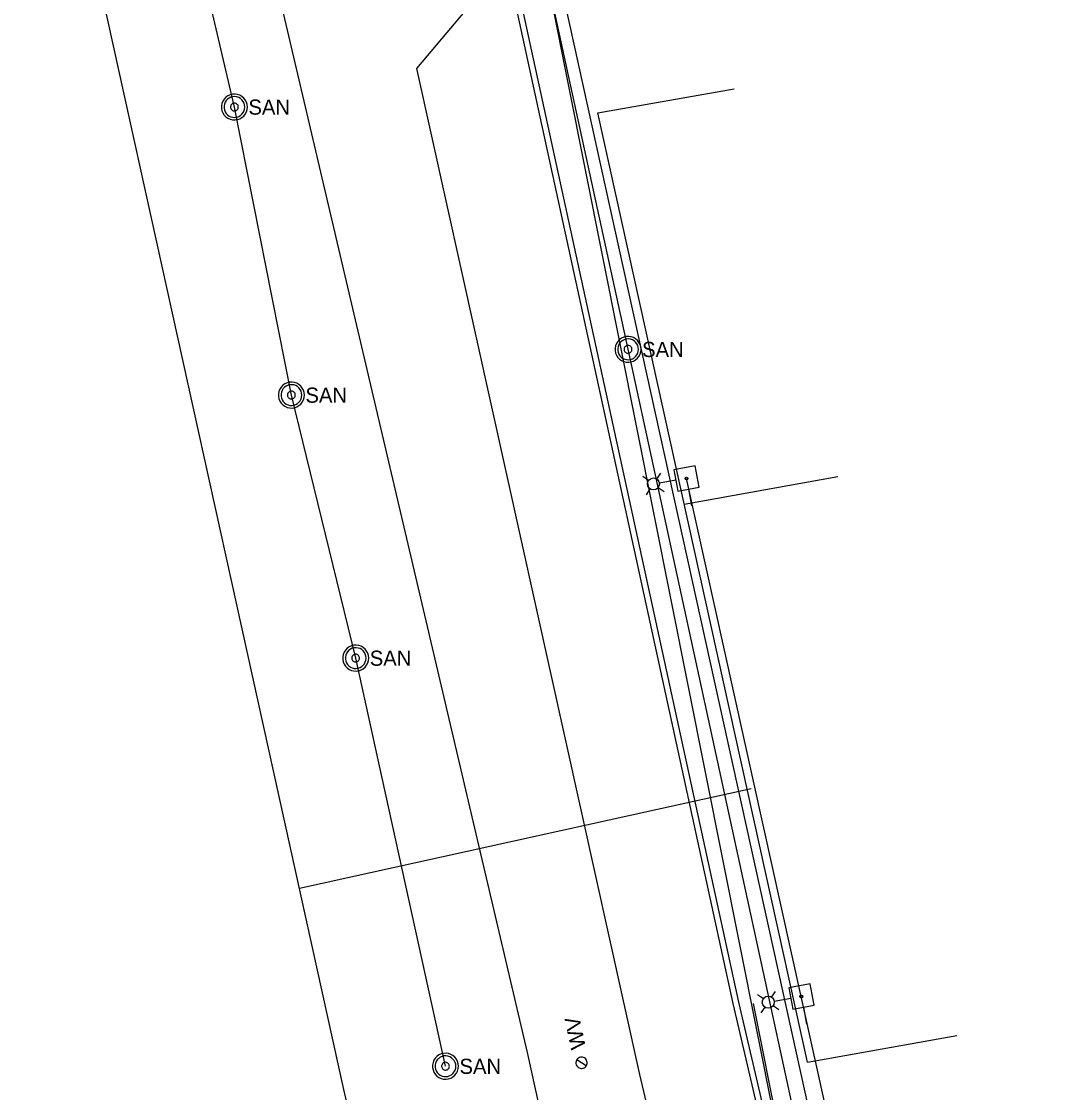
# Model space of a CAD drawing. Extents: x 596028 to 606371, y 330010 to 403088.
# Drawn here: x 604594.2 to 604854.5, y 339499.3 to 339771.5 of the extents above; entities that cross this region are included whole.
import ezdxf

# ---------------------------------------------------------------- set-up
doc = ezdxf.new("R2010")
doc.units = 0
for name, color, linetype in [('E_LTG', 7, 'Continuous'), ('E_UTL_E_UG', 7, 'Continuous'), ('E_UTL_EPowerPole', 7, 'Continuous'), ('E_UTL_FO_UG', 7, 'Continuous'), ('E_UTL_G_UG', 7, 'Continuous'), ('E_UTL_Overhead', 7, 'Continuous'), ('E_UTL_SAN_MH', 7, 'Continuous'), ('E_UTL_SAN_UG', 7, 'Continuous'), ('E_UTL_SAN_UG_MMSD', 7, 'Continuous'), ('E_UTL_W', 7, 'Continuous'), ('E_UTL_W_UG', 7, 'Continuous')]:
    doc.layers.add(name, color=color, linetype=linetype)

# ---------------------------------------------------------------- blocks, each defined once
blk = doc.blocks.new('PPLM')
at = {"layer": 'E_LTG'}
for p, q in [((37.8, 4.8), (31.4, 11.2)), ((48.7, 4.8), (55, 11.2)), ((35.3, -0.7), (13.8, -0.7)), ((37.8, -6.1), (31.4, -12.5)), ((48.7, -6.1), (55, -12.5))]:
    blk.add_line(p, q, dxfattribs=at)
blk.add_circle((43.2, -0.7), 7.79, dxfattribs=at)
at = {"layer": 'E_UTL_EPowerPole'}
blk.add_line((-0.2, 14), (-0.2, 36.1), dxfattribs=at)
blk.add_lwpolyline([(-14.2, -14), (13.8, -14), (13.8, 14), (-14.2, 14)], close=True, dxfattribs=at)
blk.add_circle((0, 0), 1.81, dxfattribs=at)

msp = doc.modelspace()

# ---------------------------------------------------------------- linework, layer by layer
at = {"layer": 'E_UTL_E_UG'}
msp.add_line((604722.85, 339509.42), (604650.12, 339819.46), dxfattribs=at)
msp.add_lwpolyline([(604784.34, 339222.62), (604775.95, 339262.38), (604768.41, 339297.38), (604762.12, 339328.3), (604755.94, 339361.93), (604755.64, 339363.5), (604751.45, 339378.59), (604743.59, 339418.09), (604735.46, 339449.75), (604728.77, 339482.52), (604722.85, 339509.42)], dxfattribs=at)
at = {"layer": 'E_UTL_FO_UG'}
msp.add_lwpolyline([(604780.2, 339521.92), (604793.27, 339456.48)], dxfattribs=at)
at = {"layer": 'E_UTL_G_UG'}
for p, q in [((604676.2, 339500.02), (604594.23, 339871.46)), ((604740.73, 339748.25), (604775.4, 339754.32)), ((604794.02, 339507.01), (604740.73, 339748.25)), ((604762.7, 339648.82), (604801.71, 339655.81)), ((604664.9, 339551.25), (604779.68, 339576.58)), ((604794.02, 339507.01), (604831.93, 339513.8))]:
    msp.add_line(p, q, dxfattribs=at)
for points in [[(604751.42, 339503.86), (604694.75, 339759.52), (604727.4, 339798.39), (604696.08, 339960.93), (604715.5, 340091.34), (604741.91, 340217.55)], [(604814.85, 339218.78), (604810.09, 339242.37), (604799.43, 339289.54), (604793.26, 339314.06), (604787.02, 339344.67), (604774.66, 339399.62), (604767.29, 339432.61), (604758.85, 339472.19), (604751.42, 339503.86)], [(604742.35, 339228.68), (604740.05, 339238.17), (604732.17, 339281.15), (604723.13, 339319.31), (604718.15, 339342.27), (604709.95, 339377.23), (604705.89, 339396.14), (604699.95, 339418.23), (604694.75, 339444.39), (604689.12, 339468.85), (604685.03, 339486.7), (604684.68, 339487.29), (604678.37, 339490.44), (604676.2, 339500.02)]]:
    msp.add_lwpolyline(points, dxfattribs=at)
at = {"layer": 'E_UTL_Overhead'}
for p, q in [((604792.43, 339523.65), (604763.23, 339655.34)), ((604818.92, 339403.26), (604792.43, 339523.66))]:
    msp.add_line(p, q, dxfattribs=at)
at = {"layer": 'E_UTL_SAN_MH'}
for points in [[(604651.66, 339749.73), (604651.6, 339750.36), (604651.42, 339750.96), (604651.13, 339751.52), (604650.74, 339752.01), (604650.27, 339752.42), (604649.73, 339752.73), (604649.13, 339752.94), (604648.51, 339753.03), (604647.89, 339753), (604647.28, 339752.85), (604646.71, 339752.59), (604646.2, 339752.23), (604645.76, 339751.77), (604645.42, 339751.24), (604645.19, 339750.66), (604645.07, 339750.05), (604645.07, 339749.42), (604645.19, 339748.8), (604645.42, 339748.22), (604645.76, 339747.69), (604646.2, 339747.24), (604646.71, 339746.87), (604647.28, 339746.61), (604647.89, 339746.47), (604648.51, 339746.44), (604649.13, 339746.52), (604649.73, 339746.73), (604650.27, 339747.04), (604650.74, 339747.45), (604651.13, 339747.95), (604651.42, 339748.51), (604651.6, 339749.11), (604651.66, 339749.73)], [(604651, 339749.73), (604650.95, 339750.23), (604650.81, 339750.71), (604650.58, 339751.16), (604650.27, 339751.55), (604649.89, 339751.88), (604649.45, 339752.13), (604648.98, 339752.3), (604648.48, 339752.37), (604647.98, 339752.34), (604647.49, 339752.23), (604647.04, 339752.02), (604646.63, 339751.73), (604646.28, 339751.36), (604646.01, 339750.94), (604645.82, 339750.48), (604645.73, 339749.98), (604645.73, 339749.48), (604645.82, 339748.99), (604646.01, 339748.52), (604646.28, 339748.1), (604646.63, 339747.74), (604647.04, 339747.45), (604647.49, 339747.24), (604647.98, 339747.12), (604648.48, 339747.09), (604648.98, 339747.17), (604649.45, 339747.33), (604649.89, 339747.58), (604650.27, 339747.91), (604650.58, 339748.3), (604650.81, 339748.75), (604650.95, 339749.23), (604651, 339749.73)], [(604649.35, 339749.73), (604649.33, 339749.92), (604649.28, 339750.1), (604649.19, 339750.27), (604649.07, 339750.41), (604648.93, 339750.54), (604648.77, 339750.63), (604648.59, 339750.69), (604648.4, 339750.72), (604648.22, 339750.71), (604648.03, 339750.67), (604647.86, 339750.59), (604647.71, 339750.48), (604647.58, 339750.34), (604647.48, 339750.19), (604647.41, 339750.01), (604647.37, 339749.83), (604647.37, 339749.64), (604647.41, 339749.45), (604647.48, 339749.28), (604647.58, 339749.12), (604647.71, 339748.98), (604647.86, 339748.87), (604648.03, 339748.8), (604648.22, 339748.75), (604648.4, 339748.74), (604648.59, 339748.77), (604648.77, 339748.83), (604648.93, 339748.93), (604649.07, 339749.05), (604649.19, 339749.2), (604649.28, 339749.36), (604649.33, 339749.54), (604649.35, 339749.73)], [(604751.7, 339688.14), (604751.64, 339688.77), (604751.46, 339689.37), (604751.18, 339689.93), (604750.79, 339690.42), (604750.31, 339690.83), (604749.77, 339691.14), (604749.18, 339691.35), (604748.56, 339691.44), (604747.93, 339691.41), (604747.32, 339691.26), (604746.75, 339691), (604746.24, 339690.64), (604745.81, 339690.18), (604745.47, 339689.66), (604745.23, 339689.07), (604745.12, 339688.46), (604745.12, 339687.83), (604745.23, 339687.21), (604745.47, 339686.63), (604745.81, 339686.1), (604746.24, 339685.65), (604746.75, 339685.29), (604747.32, 339685.02), (604747.93, 339684.88), (604748.56, 339684.85), (604749.18, 339684.94), (604749.77, 339685.14), (604750.31, 339685.46), (604750.79, 339685.87), (604751.18, 339686.36), (604751.46, 339686.92), (604751.64, 339687.52), (604751.7, 339688.14)], [(604751.04, 339688.14), (604750.99, 339688.64), (604750.85, 339689.12), (604750.62, 339689.57), (604750.31, 339689.97), (604749.93, 339690.29), (604749.5, 339690.54), (604749.02, 339690.71), (604748.53, 339690.78), (604748.03, 339690.76), (604747.54, 339690.64), (604747.08, 339690.43), (604746.67, 339690.14), (604746.33, 339689.78), (604746.05, 339689.35), (604745.87, 339688.89), (604745.77, 339688.39), (604745.77, 339687.89), (604745.87, 339687.4), (604746.05, 339686.93), (604746.33, 339686.51), (604746.67, 339686.15), (604747.08, 339685.86), (604747.54, 339685.65), (604748.03, 339685.53), (604748.53, 339685.51), (604749.02, 339685.58), (604749.5, 339685.74), (604749.93, 339685.99), (604750.31, 339686.32), (604750.62, 339686.72), (604750.85, 339687.16), (604750.99, 339687.64), (604751.04, 339688.14)], [(604749.39, 339688.14), (604749.37, 339688.33), (604749.32, 339688.51), (604749.23, 339688.68), (604749.12, 339688.83), (604748.98, 339688.95), (604748.81, 339689.04), (604748.63, 339689.11), (604748.45, 339689.13), (604748.26, 339689.12), (604748.08, 339689.08), (604747.91, 339689), (604747.75, 339688.89), (604747.62, 339688.76), (604747.52, 339688.6), (604747.45, 339688.42), (604747.42, 339688.24), (604747.42, 339688.05), (604747.45, 339687.86), (604747.52, 339687.69), (604747.62, 339687.53), (604747.75, 339687.4), (604747.91, 339687.29), (604748.08, 339687.21), (604748.26, 339687.16), (604748.45, 339687.15), (604748.63, 339687.18), (604748.81, 339687.24), (604748.98, 339687.34), (604749.12, 339687.46), (604749.23, 339687.61), (604749.32, 339687.78), (604749.37, 339687.96), (604749.39, 339688.14)], [(604666.14, 339676.52), (604666.08, 339677.15), (604665.91, 339677.75), (604665.62, 339678.31), (604665.23, 339678.8), (604664.76, 339679.21), (604664.22, 339679.53), (604663.62, 339679.73), (604663, 339679.82), (604662.37, 339679.79), (604661.76, 339679.64), (604661.19, 339679.38), (604660.68, 339679.02), (604660.25, 339678.56), (604659.91, 339678.04), (604659.68, 339677.45), (604659.56, 339676.84), (604659.56, 339676.21), (604659.68, 339675.6), (604659.91, 339675.01), (604660.25, 339674.48), (604660.68, 339674.03), (604661.19, 339673.67), (604661.76, 339673.41), (604662.37, 339673.26), (604663, 339673.23), (604663.62, 339673.32), (604664.22, 339673.52), (604664.76, 339673.84), (604665.23, 339674.25), (604665.62, 339674.74), (604665.91, 339675.3), (604666.08, 339675.9), (604666.14, 339676.52)], [(604665.48, 339676.52), (604665.44, 339677.02), (604665.3, 339677.51), (604665.07, 339677.95), (604664.75, 339678.35), (604664.38, 339678.68), (604663.94, 339678.93), (604663.47, 339679.09), (604662.97, 339679.16), (604662.47, 339679.14), (604661.98, 339679.02), (604661.52, 339678.81), (604661.12, 339678.52), (604660.77, 339678.16), (604660.5, 339677.73), (604660.31, 339677.27), (604660.22, 339676.78), (604660.22, 339676.27), (604660.31, 339675.78), (604660.5, 339675.32), (604660.77, 339674.89), (604661.12, 339674.53), (604661.52, 339674.24), (604661.98, 339674.03), (604662.47, 339673.91), (604662.97, 339673.89), (604663.47, 339673.96), (604663.94, 339674.12), (604664.38, 339674.37), (604664.75, 339674.7), (604665.07, 339675.1), (604665.3, 339675.54), (604665.44, 339676.03), (604665.48, 339676.52)], [(604663.83, 339676.52), (604663.82, 339676.71), (604663.76, 339676.89), (604663.68, 339677.06), (604663.56, 339677.21), (604663.42, 339677.33), (604663.26, 339677.43), (604663.08, 339677.49), (604662.89, 339677.51), (604662.7, 339677.5), (604662.52, 339677.46), (604662.35, 339677.38), (604662.2, 339677.27), (604662.07, 339677.14), (604661.96, 339676.98), (604661.89, 339676.8), (604661.86, 339676.62), (604661.86, 339676.43), (604661.89, 339676.25), (604661.96, 339676.07), (604662.07, 339675.91), (604662.2, 339675.78), (604662.35, 339675.67), (604662.52, 339675.59), (604662.7, 339675.54), (604662.89, 339675.54), (604663.08, 339675.56), (604663.26, 339675.62), (604663.42, 339675.72), (604663.56, 339675.84), (604663.68, 339675.99), (604663.76, 339676.16), (604663.82, 339676.34), (604663.83, 339676.52)], [(604682.48, 339609.68), (604682.42, 339610.3), (604682.25, 339610.9), (604681.96, 339611.46), (604681.57, 339611.95), (604681.1, 339612.36), (604680.55, 339612.68), (604679.96, 339612.88), (604679.34, 339612.97), (604678.71, 339612.94), (604678.1, 339612.79), (604677.53, 339612.53), (604677.02, 339612.17), (604676.59, 339611.72), (604676.25, 339611.19), (604676.02, 339610.61), (604675.9, 339609.99), (604675.9, 339609.36), (604676.02, 339608.75), (604676.25, 339608.16), (604676.59, 339607.64), (604677.02, 339607.18), (604677.53, 339606.82), (604678.1, 339606.56), (604678.71, 339606.41), (604679.34, 339606.38), (604679.96, 339606.47), (604680.55, 339606.67), (604681.1, 339606.99), (604681.57, 339607.4), (604681.96, 339607.89), (604682.25, 339608.45), (604682.42, 339609.05), (604682.48, 339609.68)], [(604681.82, 339609.68), (604681.78, 339610.18), (604681.63, 339610.66), (604681.4, 339611.1), (604681.09, 339611.5), (604680.71, 339611.83), (604680.28, 339612.08), (604679.81, 339612.24), (604679.31, 339612.31), (604678.81, 339612.29), (604678.32, 339612.17), (604677.86, 339611.96), (604677.45, 339611.67), (604677.11, 339611.31), (604676.84, 339610.89), (604676.65, 339610.42), (604676.56, 339609.93), (604676.56, 339609.42), (604676.65, 339608.93), (604676.84, 339608.47), (604677.11, 339608.04), (604677.45, 339607.68), (604677.86, 339607.39), (604678.32, 339607.18), (604678.81, 339607.06), (604679.31, 339607.04), (604679.81, 339607.11), (604680.28, 339607.27), (604680.71, 339607.53), (604681.09, 339607.85), (604681.4, 339608.25), (604681.63, 339608.69), (604681.78, 339609.18), (604681.82, 339609.68)], [(604680.17, 339609.68), (604680.16, 339609.86), (604680.1, 339610.04), (604680.02, 339610.21), (604679.9, 339610.36), (604679.76, 339610.48), (604679.59, 339610.58), (604679.42, 339610.64), (604679.23, 339610.66), (604679.04, 339610.66), (604678.86, 339610.61), (604678.69, 339610.53), (604678.53, 339610.42), (604678.41, 339610.29), (604678.3, 339610.13), (604678.23, 339609.95), (604678.2, 339609.77), (604678.2, 339609.58), (604678.23, 339609.4), (604678.3, 339609.22), (604678.41, 339609.06), (604678.53, 339608.93), (604678.69, 339608.82), (604678.86, 339608.74), (604679.04, 339608.7), (604679.23, 339608.69), (604679.42, 339608.71), (604679.59, 339608.78), (604679.76, 339608.87), (604679.9, 339608.99), (604680.02, 339609.14), (604680.1, 339609.31), (604680.16, 339609.49), (604680.17, 339609.68)], [(604705.3, 339505.96), (604705.24, 339506.58), (604705.06, 339507.19), (604704.77, 339507.74), (604704.39, 339508.24), (604703.91, 339508.65), (604703.37, 339508.96), (604702.78, 339509.17), (604702.15, 339509.26), (604701.53, 339509.23), (604700.92, 339509.08), (604700.35, 339508.82), (604699.84, 339508.45), (604699.4, 339508), (604699.06, 339507.47), (604698.83, 339506.89), (604698.71, 339506.27), (604698.71, 339505.65), (604698.83, 339505.03), (604699.06, 339504.45), (604699.4, 339503.92), (604699.84, 339503.47), (604700.35, 339503.1), (604700.92, 339502.84), (604701.53, 339502.69), (604702.15, 339502.66), (604702.78, 339502.75), (604703.37, 339502.96), (604703.91, 339503.27), (604704.39, 339503.68), (604704.77, 339504.18), (604705.06, 339504.73), (604705.24, 339505.34), (604705.3, 339505.96)], [(604704.64, 339505.96), (604704.59, 339506.46), (604704.45, 339506.94), (604704.22, 339507.39), (604703.91, 339507.78), (604703.53, 339508.11), (604703.09, 339508.36), (604702.62, 339508.53), (604702.12, 339508.6), (604701.62, 339508.57), (604701.13, 339508.45), (604700.68, 339508.25), (604700.27, 339507.96), (604699.92, 339507.59), (604699.65, 339507.17), (604699.46, 339506.7), (604699.37, 339506.21), (604699.37, 339505.71), (604699.46, 339505.22), (604699.65, 339504.75), (604699.92, 339504.33), (604700.27, 339503.96), (604700.68, 339503.67), (604701.13, 339503.47), (604701.62, 339503.35), (604702.12, 339503.32), (604702.62, 339503.39), (604703.09, 339503.56), (604703.53, 339503.81), (604703.91, 339504.14), (604704.22, 339504.53), (604704.45, 339504.98), (604704.59, 339505.46), (604704.64, 339505.96)], [(604702.99, 339505.96), (604702.97, 339506.15), (604702.92, 339506.33), (604702.83, 339506.5), (604702.71, 339506.64), (604702.57, 339506.77), (604702.41, 339506.86), (604702.23, 339506.92), (604702.04, 339506.95), (604701.86, 339506.94), (604701.67, 339506.9), (604701.5, 339506.82), (604701.35, 339506.71), (604701.22, 339506.57), (604701.12, 339506.41), (604701.05, 339506.24), (604701.01, 339506.05), (604701.01, 339505.87), (604701.05, 339505.68), (604701.12, 339505.51), (604701.22, 339505.35), (604701.35, 339505.21), (604701.5, 339505.1), (604701.67, 339505.02), (604701.86, 339504.98), (604702.04, 339504.97), (604702.23, 339505), (604702.41, 339505.06), (604702.57, 339505.15), (604702.71, 339505.28), (604702.83, 339505.42), (604702.92, 339505.59), (604702.97, 339505.77), (604702.99, 339505.96)]]:
    msp.add_lwpolyline(points, dxfattribs=at)
at = {"layer": 'E_UTL_SAN_UG'}
for p, q in [((604748.39, 339688.17), (604695.22, 339932.71)), ((604648.36, 339749.73), (604610.14, 339914.7)), ((604662.84, 339676.52), (604648.36, 339749.73)), ((604802.9, 339437.53), (604748.39, 339688.17)), ((604679.18, 339609.68), (604662.84, 339676.52)), ((604702, 339505.96), (604679.18, 339609.68))]:
    msp.add_line(p, q, dxfattribs=at)
at = {"layer": 'E_UTL_SAN_UG_MMSD'}
msp.add_line((604854.51, 339147.21), (604642.2, 340212.1), dxfattribs=at)
at = {"layer": 'E_UTL_W'}
for points in [[(604736.29, 339508.23), (604736.03, 339508.15), (604735.79, 339508.02), (604735.58, 339507.85), (604735.4, 339507.64), (604735.27, 339507.4), (604735.19, 339507.14), (604735.16, 339506.88), (604735.17, 339506.61), (604735.24, 339506.34), (604735.36, 339506.1), (604735.52, 339505.88), (604735.72, 339505.7), (604735.95, 339505.56), (604736.21, 339505.46), (604736.47, 339505.41), (604736.74, 339505.42), (604737.01, 339505.47), (604737.26, 339505.58), (604737.48, 339505.73), (604737.68, 339505.92), (604737.83, 339506.14), (604737.94, 339506.39), (604738, 339506.66), (604738, 339506.93), (604737.96, 339507.2), (604737.87, 339507.45), (604737.73, 339507.68), (604737.55, 339507.88), (604737.33, 339508.05), (604737.09, 339508.17), (604736.83, 339508.24), (604736.55, 339508.26), (604736.29, 339508.23)], [(604737.78, 339506.06), (604735.39, 339507.61)]]:
    msp.add_lwpolyline(points, dxfattribs=at)
at = {"layer": 'E_UTL_W_UG'}
for points in [[(604799.27, 339472.85), (604724.3, 339813.08)], [(604805.77, 339390.57), (604775.12, 339521.94), (604713.1, 339806.92)], [(604807.23, 339390.91), (604776.58, 339522.27), (604714.57, 339807.24)]]:
    msp.add_lwpolyline(points, dxfattribs=at)

# ---------------------------------------------------------------- block references
at = {"layer": 'E_UTL_EPowerPole', "xscale": 0.19684999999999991, "yscale": 0.19684999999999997, "rotation": -169.57471777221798}
for p in [(604763.23, 339655.34), (604792.43, 339523.65)]:
    msp.add_blockref('PPLM', p, dxfattribs=at)

# ---------------------------------------------------------------- texts
at = {"layer": 'E_UTL_SAN_MH'}
for p in [(604651.92, 339747.79), (604751.96, 339686.2), (604666.41, 339674.58), (604682.75, 339607.73), (604705.56, 339504.01)]:
    msp.add_text('SAN', height=3.849, dxfattribs=at).set_placement(p)
at = {"layer": 'E_UTL_W'}
msp.add_text('WV', height=3.85, rotation=101.9808, dxfattribs=at).set_placement((604737.72, 339510.72))

doc.saveas('drawing.dxf')
